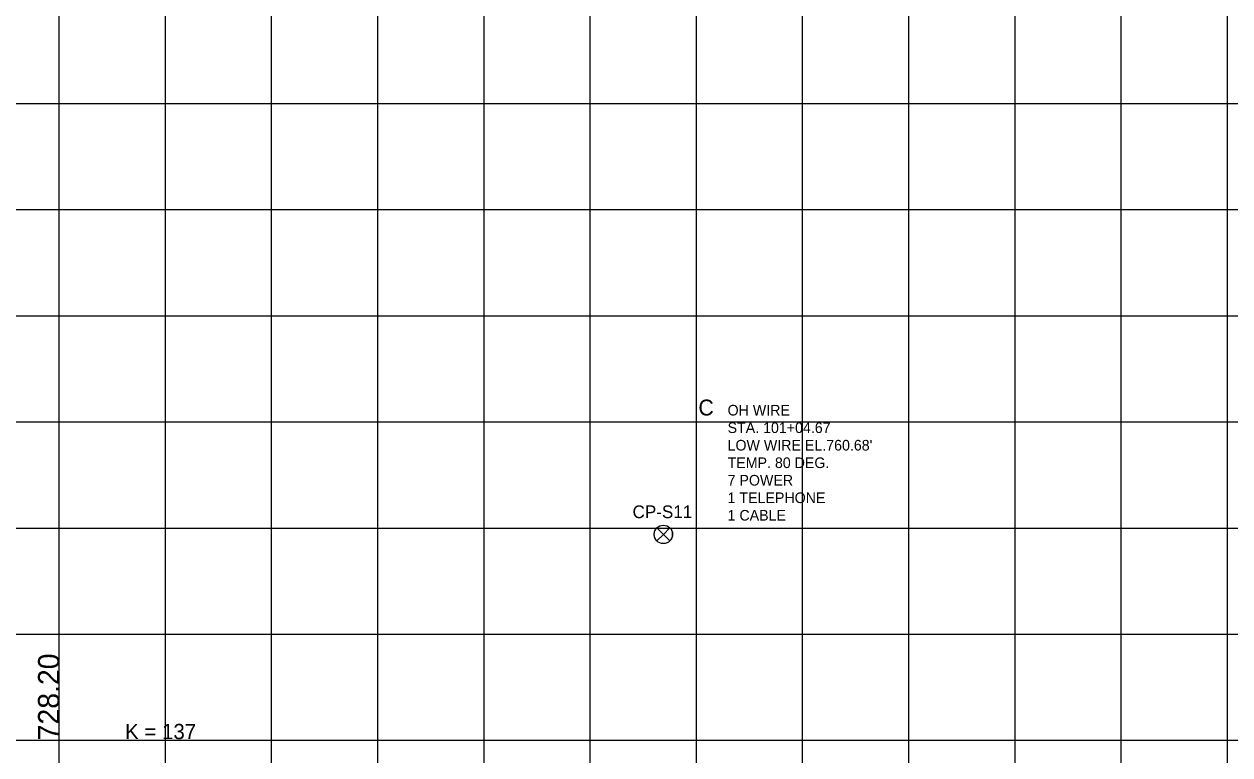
# Model space of a CAD drawing. Extents: x -7164 to 2214450, y -19642 to 253469.
# Drawn here: x 3783 to 4351, y -2057 to -1713 of the extents above; entities that cross this region are included whole.
import ezdxf

# ---------------------------------------------------------------- set-up
doc = ezdxf.new("R2010")
doc.units = 0
for name, color, linetype in [('DESIGN - PROFILE - Proposed Curve Text', 7, 'Continuous'), ('DESIGN - PROFILE - Proposed Text', 7, 'Continuous'), ('DESIGN - SHEET - Light Grid', 7, 'Continuous'), ('SURVEY - PROFILE - Control with Text', 7, 'Continuous'), ('SURVEY - PROFILE - Utilities - Overhead Wire Crossings', 7, 'Continuous')]:
    doc.layers.add(name, color=color, linetype=linetype)

msp = doc.modelspace()

# ---------------------------------------------------------------- linework, layer by layer
at = {"layer": 'DESIGN - PROFILE - Proposed Curve Text'}
for p, q in [((3800, -2000), (5100, -2000)), ((3800, -2000), (5100, -2000)), ((3812.12, -2000), (5087.88, -2000)), ((3812.12, -2000), (5087.88, -2000))]:
    msp.add_line(p, q, dxfattribs=at)
at = {"layer": 'DESIGN - SHEET - Light Grid'}
for p, q in [((3800, -3000), (3800, -1000)), ((3800, -3000), (3800, -1000)), ((3850, -3000), (3850, -1000)), ((3850, -3000), (3850, -1000)), ((3900, -3000), (3900, -1000)), ((3900, -3000), (3900, -1000)), ((3950, -3000), (3950, -1000)), ((3950, -3000), (3950, -1000)), ((4000, -3000), (4000, -1000)), ((4000, -3000), (4000, -1000)), ((4050, -3000), (4050, -1000)), ((4050, -3000), (4050, -1000)), ((4100, -3000), (4100, -1000)), ((4100, -3000), (4100, -1000)), ((4150, -3000), (4150, -1000)), ((4150, -3000), (4150, -1000)), ((4200, -3000), (4200, -1000)), ((4200, -3000), (4200, -1000)), ((4250, -3000), (4250, -1000)), ((4250, -3000), (4250, -1000)), ((4300, -3000), (4300, -1000)), ((4300, -3000), (4300, -1000)), ((4350, -3000), (4350, -1000)), ((4350, -3000), (4350, -1000)), ((0, -1750), (12400, -1750)), ((0, -1750), (12400, -1750)), ((0, -1800), (12400, -1800)), ((0, -1800), (12400, -1800)), ((0, -1850), (12400, -1850)), ((0, -1850), (12400, -1850)), ((0, -1900), (12400, -1900)), ((0, -1900), (12400, -1900)), ((0, -1950), (12400, -1950)), ((0, -1950), (12400, -1950)), ((0, -2000), (12400, -2000)), ((0, -2000), (12400, -2000)), ((0, -2050), (12400, -2050)), ((0, -2050), (12400, -2050))]:
    msp.add_line(p, q, dxfattribs=at)
at = {"layer": 'SURVEY - PROFILE - Control with Text'}
for p, q in [((4081.37, -1949.92), (4084.45, -1953)), ((4081.37, -1949.92), (4084.45, -1953)), ((4084.45, -1953), (4087.54, -1949.91)), ((4084.45, -1953), (4087.54, -1949.91)), ((4081.39, -1956.06), (4084.45, -1953)), ((4081.39, -1956.06), (4084.45, -1953)), ((4084.45, -1953), (4087.52, -1956.07)), ((4084.45, -1953), (4087.52, -1956.07))]:
    msp.add_line(p, q, dxfattribs=at)
for points in [[(4081.38, -1949.93), (4084.45, -1953), (4081.4, -1956.05), (4081.14, -1955.8), (4080.89, -1955.47), (4080.73, -1955.23), (4080.56, -1954.91), (4080.41, -1954.58), (4080.31, -1954.3), (4080.24, -1954.04), (4080.18, -1953.75), (4080.14, -1953.46), (4080.12, -1953.2), (4080.11, -1952.87), (4080.13, -1952.6), (4080.16, -1952.36), (4080.19, -1952.16), (4080.24, -1951.93), (4080.32, -1951.66), (4080.39, -1951.45), (4080.49, -1951.22), (4080.66, -1950.87), (4080.86, -1950.54), (4081.14, -1950.18)], [(4081.38, -1949.93), (4084.45, -1953), (4081.4, -1956.05), (4081.14, -1955.8), (4080.89, -1955.47), (4080.73, -1955.23), (4080.56, -1954.91), (4080.41, -1954.58), (4080.31, -1954.3), (4080.24, -1954.04), (4080.18, -1953.75), (4080.14, -1953.46), (4080.12, -1953.2), (4080.11, -1952.87), (4080.13, -1952.6), (4080.16, -1952.36), (4080.19, -1952.16), (4080.24, -1951.93), (4080.32, -1951.66), (4080.39, -1951.45), (4080.49, -1951.22), (4080.66, -1950.87), (4080.86, -1950.54), (4081.14, -1950.18)], [(4087.52, -1949.93), (4084.45, -1953), (4087.52, -1956.07), (4087.71, -1955.87), (4087.94, -1955.6), (4088.16, -1955.26), (4088.31, -1955.01), (4088.5, -1954.61), (4088.6, -1954.32), (4088.68, -1954.03), (4088.73, -1953.8), (4088.78, -1953.47), (4088.8, -1953.22), (4088.81, -1952.91), (4088.79, -1952.61), (4088.77, -1952.39), (4088.72, -1952.12), (4088.68, -1951.92), (4088.6, -1951.67), (4088.47, -1951.31), (4088.38, -1951.1), (4088.27, -1950.89), (4088.05, -1950.54), (4087.8, -1950.21)], [(4087.52, -1949.93), (4084.45, -1953), (4087.52, -1956.07), (4087.71, -1955.87), (4087.94, -1955.6), (4088.16, -1955.26), (4088.31, -1955.01), (4088.5, -1954.61), (4088.6, -1954.32), (4088.68, -1954.03), (4088.73, -1953.8), (4088.78, -1953.47), (4088.8, -1953.22), (4088.81, -1952.91), (4088.79, -1952.61), (4088.77, -1952.39), (4088.72, -1952.12), (4088.68, -1951.92), (4088.6, -1951.67), (4088.47, -1951.31), (4088.38, -1951.1), (4088.27, -1950.89), (4088.05, -1950.54), (4087.8, -1950.21)]]:
    msp.add_lwpolyline(points, close=True, dxfattribs=at)
msp.add_circle((4084.46, -1952.99), 4.35, dxfattribs=at)
msp.add_circle((4084.46, -1952.99), 4.35, dxfattribs=at)

# ---------------------------------------------------------------- texts
at = {"layer": 'DESIGN - PROFILE - Proposed Curve Text'}
msp.add_text('K = 137', height=7.2, dxfattribs=at).set_placement((3830.99, -2049.46))
msp.add_text('K = 137', height=7.2, dxfattribs=at).set_placement((3830.99, -2049.46))
at = {"layer": 'DESIGN - PROFILE - Proposed Text'}
msp.add_text('728.20', height=10, rotation=90, dxfattribs=at).set_placement((3800, -2050))
msp.add_text('728.20', height=10, rotation=90, dxfattribs=at).set_placement((3800, -2050))
at = {"layer": 'SURVEY - PROFILE - Control with Text'}
msp.add_text('CP-S11', height=6, dxfattribs=at).set_placement((4069.93, -1945.35))
msp.add_text('CP-S11', height=6, dxfattribs=at).set_placement((4069.93, -1945.35))
at = {"layer": 'SURVEY - PROFILE - Utilities - Overhead Wire Crossings'}
for s, height, p in [('C', 7.5, (4100.92, -1896.99)), ('C', 7.5, (4100.92, -1896.99)), ('OH WIRE', 5, (4114.67, -1896.99)), ('OH WIRE', 5, (4114.67, -1896.99)), ('STA. 101+04.67', 5, (4114.67, -1905.24)), ('STA. 101+04.67', 5, (4114.67, -1905.24)), ("LOW WIRE EL.760.68'", 5, (4114.67, -1913.49)), ("LOW WIRE EL.760.68'", 5, (4114.67, -1913.49)), ('TEMP. 80 DEG.', 5, (4114.67, -1921.74)), ('TEMP. 80 DEG.', 5, (4114.67, -1921.74)), ('7 POWER', 5, (4114.67, -1929.99)), ('7 POWER', 5, (4114.67, -1929.99)), ('1 TELEPHONE', 5, (4114.67, -1938.24)), ('1 TELEPHONE', 5, (4114.67, -1938.24)), ('1 CABLE', 5, (4114.67, -1946.49)), ('1 CABLE', 5, (4114.67, -1946.49))]:
    msp.add_text(s, height=height, dxfattribs=at).set_placement(p)

doc.saveas('drawing.dxf')
